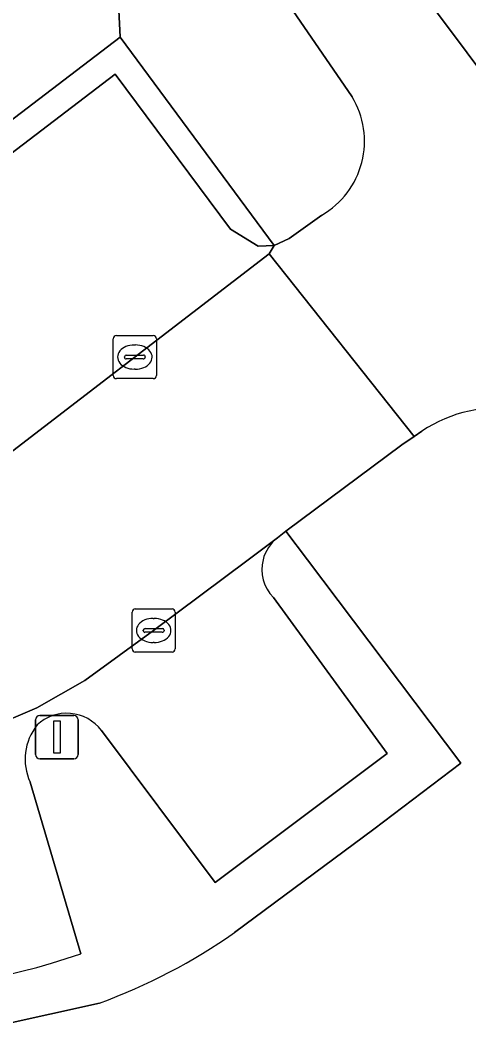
# Model space of a CAD drawing. Extents: x 159053 to 160042, y 380449 to 381423.
# Drawn here: x 159889.88 to 159900.28, y 381238.94 to 381262.51 of the extents above; entities that cross this region are included whole.
import ezdxf

# ---------------------------------------------------------------- set-up
doc = ezdxf.new("R2010")
doc.units = 0
for name, color, linetype in [('IMGEO_Groenvoorziening', 7, 'Continuous'), ('IMGEO_Kolk', 7, 'Continuous'), ('IMGEO_Lichtmast', 7, 'Continuous'), ('IMGEO_Parkeervlak_open', 7, 'Continuous'), ('IMGEO_Rijbaan_lokaal_open', 7, 'Continuous'), ('IMGEO_Voetpad_open', 7, 'Continuous')]:
    doc.layers.add(name, color=color, linetype=linetype)

msp = doc.modelspace()

# ---------------------------------------------------------------- linework, layer by layer
at = {"layer": 'IMGEO_Groenvoorziening'}
for points in [[(159897.579, 381260.735), (159894.832, 381264.745), (159893.197, 381267.139), (159891.999, 381266.196), (159892.203, 381262.12), (159895.771, 381257.284), (159896.123, 381257.446), (159896.877, 381257.992)], [(159888.295, 381252.843), (159885.267, 381256.832), (159892.203, 381262.12), (159891.999, 381266.196)], [(159899.199, 381252.98), (159899.018, 381252.858), (159898.731, 381252.664), (159896.046, 381250.66), (159896.544, 381250), (159900.1, 381245.282), (159898.087, 381243.755), (159894.854, 381241.353)], [(159891.72, 381239.719), (159888.185, 381238.941)]]:
    msp.add_lwpolyline(points, dxfattribs=at)
for centre, radius, start, end in [((159895.893, 381259.705), 1.975, 299.8637, 31.4258), ((159900.933, 381250.415), 3.097, 36.7629, 124.0612), ((159886.984, 381252.625), 13.747, 290.1507, 304.9225)]:
    msp.add_arc(centre, radius, start, end, dxfattribs=at)
at = {"layer": 'IMGEO_Kolk'}
for p, q in [((159892.115, 381255.2), (159892.967, 381255.2)), ((159892.04, 381254.274), (159892.04, 381255.126)), ((159892.528, 381254.98), (159892.553, 381254.98)), ((159893.041, 381255.126), (159893.041, 381254.274)), ((159892.342, 381254.743), (159892.74, 381254.743)), ((159892.299, 381254.694), (159892.299, 381254.706)), ((159892.737, 381254.657), (159892.339, 381254.657)), ((159892.783, 381254.706), (159892.783, 381254.694)), ((159892.551, 381254.42), (159892.526, 381254.42)), ((159892.967, 381254.2), (159892.115, 381254.2)), ((159892.552, 381248.86), (159893.404, 381248.86)), ((159892.477, 381247.934), (159892.477, 381248.786)), ((159892.965, 381248.64), (159892.99, 381248.64)), ((159893.478, 381248.786), (159893.478, 381247.934)), ((159892.736, 381248.354), (159892.736, 381248.366)), ((159892.779, 381248.403), (159893.177, 381248.403)), ((159893.22, 381248.366), (159893.22, 381248.354)), ((159893.174, 381248.317), (159892.776, 381248.317)), ((159892.988, 381248.08), (159892.963, 381248.08)), ((159893.404, 381247.86), (159892.552, 381247.86))]:
    msp.add_line(p, q, dxfattribs=at)
for points in [[(159892.115, 381255.2), (159892.967, 381255.2)], [(159892.04, 381254.274), (159892.04, 381255.126)], [(159893.041, 381255.126), (159893.041, 381254.274)], [(159892.967, 381254.2), (159892.115, 381254.2)], [(159892.552, 381248.86), (159893.404, 381248.86)], [(159892.477, 381247.934), (159892.477, 381248.786)], [(159893.478, 381248.786), (159893.478, 381247.934)], [(159893.404, 381247.86), (159892.552, 381247.86)]]:
    msp.add_lwpolyline(points, dxfattribs=at)
for centre, radius, start, end in [((159892.117, 381255.124), 0.0765, 91.552, 178.448), ((159892.117, 381255.124), 0.0765, 91.552, 178.448), ((159892.965, 381255.124), 0.0765, 1.552, 88.448), ((159892.965, 381255.124), 0.0765, 1.552, 88.448), ((159892.339, 381254.703), 0.0403, 85.8775, 175.7526), ((159892.744, 381254.705), 0.0386, 1.7309, 96.639), ((159892.336, 381254.693), 0.0366, 178.938, 274.7102), ((159892.74, 381254.7), 0.043, 264.8664, 352.4533), ((159892.117, 381254.276), 0.0765, 181.552, 268.448), ((159892.117, 381254.276), 0.0765, 181.552, 268.448), ((159892.965, 381254.276), 0.0765, 271.552, 358.448), ((159892.965, 381254.276), 0.0765, 271.552, 358.448), ((159892.554, 381248.784), 0.0765, 91.552, 178.448), ((159892.554, 381248.784), 0.0765, 91.552, 178.448), ((159893.402, 381248.784), 0.0765, 1.552, 88.448), ((159893.402, 381248.784), 0.0765, 1.552, 88.448), ((159892.776, 381248.363), 0.0403, 85.8775, 175.7526), ((159892.773, 381248.353), 0.0366, 178.938, 274.7102), ((159893.177, 381248.36), 0.043, 264.8664, 352.4533), ((159893.181, 381248.365), 0.0386, 1.7309, 96.639), ((159892.554, 381247.936), 0.0765, 181.552, 268.448), ((159892.554, 381247.936), 0.0765, 181.552, 268.448), ((159893.402, 381247.936), 0.0765, 271.552, 358.448), ((159893.402, 381247.936), 0.0765, 271.552, 358.448)]:
    msp.add_arc(centre, radius, start, end, dxfattribs=at)
for centre, major_axis, ratio, start_param, end_param in [((159892.527, 381254.7), (-0.387, 0.002), 0.722429, 4.712389, 7.853982), ((159892.552, 381254.7), (-0.39, 0.002), 0.717154, 1.570796, 4.712389), ((159892.964, 381248.36), (-0.387, 0.002), 0.722429, 4.712389, 7.853982), ((159892.989, 381248.36), (-0.39, 0.002), 0.717154, 1.570796, 4.712389)]:
    msp.add_ellipse(centre, major_axis=major_axis, ratio=ratio, start_param=start_param, end_param=end_param, dxfattribs=at)
at = {"layer": 'IMGEO_Lichtmast'}
for p, q in [((159890.238, 381245.487), (159890.238, 381246.287)), ((159890.238, 381246.287), (159890.238, 381245.487)), ((159890.338, 381246.387), (159891.128, 381246.387)), ((159891.128, 381246.387), (159890.338, 381246.387)), ((159891.228, 381246.287), (159891.228, 381245.487)), ((159891.228, 381245.487), (159891.228, 381246.287)), ((159891.128, 381245.387), (159890.338, 381245.387)), ((159890.338, 381245.387), (159891.128, 381245.387))]:
    msp.add_line(p, q, dxfattribs=at)
msp.add_lwpolyline([(159890.658, 381246.262), (159890.808, 381246.262), (159890.808, 381245.512), (159890.658, 381245.512), (159890.658, 381246.262)], dxfattribs=at)
for centre, start, end in [((159890.338, 381246.287), 90, 180), ((159890.338, 381246.287), 90, 180), ((159891.128, 381246.287), 0, 90), ((159891.128, 381246.287), 360, 90), ((159890.338, 381245.487), 180, 270), ((159890.338, 381245.487), 180, 270), ((159891.128, 381245.487), 270, 0), ((159891.128, 381245.487), 270, 0)]:
    msp.add_arc(centre, 0.1, start, end, dxfattribs=at)
at = {"layer": 'IMGEO_Parkeervlak_open'}
for points in [[(159888.665, 381251.727), (159895.659, 381257.09), (159895.771, 381257.284), (159895.405, 381257.274), (159894.759, 381257.668), (159892.083, 381261.259), (159886.095, 381256.688), (159888.757, 381253.236), (159888.827, 381253.145)], [(159895.851, 381250.511), (159895.168, 381250), (159892.977, 381248.362), (159891.377, 381247.199), (159890.267, 381246.568), (159888.177, 381245.678)], [(159891.765, 381246.041), (159894.404, 381242.517), (159898.392, 381245.509), (159895.754, 381249.126)], [(159891.289, 381240.863), (159890.112, 381244.844)]]:
    msp.add_lwpolyline(points, dxfattribs=at)
for centre, radius, start, end in [((159896.413, 381249.774), 0.927, 127.3087, 165.8823), ((159896.415, 381249.778), 0.928, 166.1322, 224.5776), ((159890.961, 381245.433), 1.008, 37.1181, 133.1578), ((159891.27, 381245.376), 1.274, 141.5542, 204.6647), ((159885.898, 381256.524), 16.563, 249.7675, 288.9959)]:
    msp.add_arc(centre, radius, start, end, dxfattribs=at)
at = {"layer": 'IMGEO_Rijbaan_lokaal_open'}
for points in [[(159897.514, 381265.423), (159898.113, 381264.617), (159905.937, 381254.148), (159907.257, 381252.407), (159909.053, 381250), (159915.327, 381241.59), (159915.854, 381240.891), (159916.68, 381239.796)], [(159888.177, 381245.678), (159890.267, 381246.568), (159891.377, 381247.199), (159892.977, 381248.362), (159895.168, 381250), (159895.851, 381250.511), (159896.046, 381250.66), (159898.731, 381252.664), (159899.018, 381252.858), (159895.659, 381257.09), (159888.665, 381251.727)]]:
    msp.add_lwpolyline(points, dxfattribs=at)
at = {"layer": 'IMGEO_Voetpad_open'}
for points in [[(159865.538, 381317.723), (159867.828, 381313.359), (159872.037, 381305.336), (159870.747, 381304.73), (159874.767, 381297.111), (159876.765, 381293.176), (159877.946, 381293.762), (159886.979, 381276.784), (159887.182, 381276.441), (159888.384, 381274.414), (159888.538, 381274.176), (159891.211, 381270.048), (159893.197, 381267.139), (159894.832, 381264.745), (159897.579, 381260.735)], [(159916.68, 381239.796), (159915.854, 381240.891), (159915.327, 381241.59), (159909.053, 381250), (159907.257, 381252.407), (159905.937, 381254.148), (159898.113, 381264.617)], [(159888.827, 381253.145), (159888.757, 381253.236), (159886.095, 381256.688), (159892.083, 381261.259), (159894.759, 381257.668), (159895.405, 381257.274), (159895.771, 381257.284), (159892.203, 381262.12), (159885.267, 381256.832), (159888.295, 381252.843)], [(159896.877, 381257.992), (159896.123, 381257.446), (159895.771, 381257.284), (159895.659, 381257.09), (159899.018, 381252.858), (159899.199, 381252.98)], [(159894.854, 381241.353), (159898.087, 381243.755), (159900.1, 381245.282), (159896.544, 381250), (159896.046, 381250.66), (159895.851, 381250.511)], [(159895.754, 381249.126), (159898.392, 381245.509), (159894.404, 381242.517), (159891.765, 381246.041)], [(159890.112, 381244.844), (159891.289, 381240.863)], [(159888.185, 381238.941), (159891.72, 381239.719)]]:
    msp.add_lwpolyline(points, dxfattribs=at)
for centre, radius, start, end in [((159895.893, 381259.705), 1.975, 299.8637, 31.4258), ((159900.933, 381250.415), 3.097, 36.7629, 124.0612), ((159896.413, 381249.774), 0.927, 127.3087, 165.8823), ((159896.415, 381249.778), 0.928, 166.1322, 224.5776), ((159890.961, 381245.433), 1.008, 37.1181, 133.1578), ((159891.27, 381245.376), 1.274, 141.5542, 204.6647), ((159886.984, 381252.625), 13.747, 290.1507, 304.9225), ((159885.898, 381256.524), 16.563, 249.7675, 288.9959)]:
    msp.add_arc(centre, radius, start, end, dxfattribs=at)

doc.saveas('drawing.dxf')
